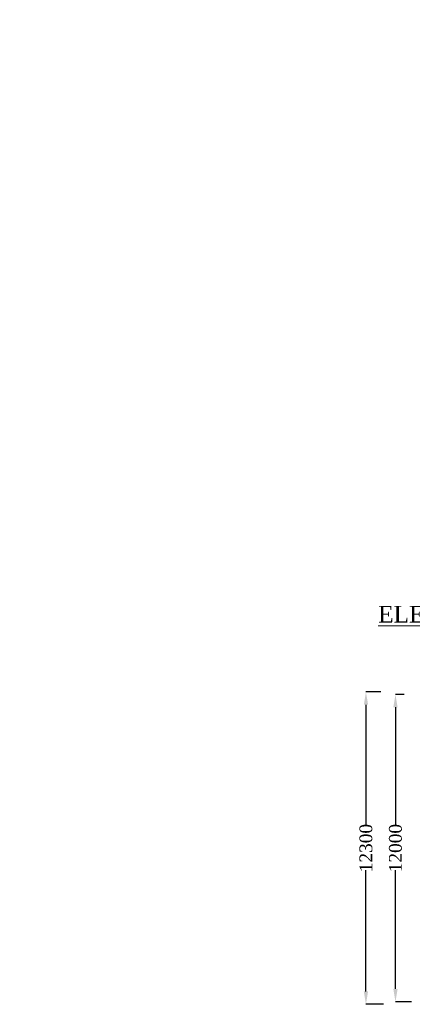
# Model space of a CAD drawing. Header units: millimetres. Extents: x -20950785 to 389010297, y -11535949 to 14056629.
# Tile 407 of 654: x 16420624 to 16451263, y -1516269 to -1439360. Entities that reach past the tile are written whole.
import ezdxf

# ---------------------------------------------------------------- set-up
doc = ezdxf.new("R2010")
doc.units = ezdxf.units.MM
doc.header["$LTSCALE"] = 60
doc.header["$MEASUREMENT"] = 0
doc.styles.add('PDF Arial Bold', font='times.ttf')
doc.styles.add('style1', font='txt.shx', dxfattribs={"height": 1})
doc.dimstyles.get("Standard").update_dxf_attribs({"dimtxt": 400, "dimasz": 215, "dimexe": 0.18, "dimexo": 0.0625, "dimgap": 0.09, "dimtad": 0, "dimtih": 1, "dimtoh": 1, "dimdec": 0, "dimzin": 4, "dimdsep": 46, "dimtxsty": 'Standard', "dimblk": 'OPEN90', "dimcen": 0, "dimadec": 0, "dimazin": 1, "dimtfac": 1, "dimtdec": 0, "dimtix": 1, "dimtofl": 0, "dimtmove": 0, "dimatfit": 3, "dimldrblk": 'OPEN30', "dimfxl": 1, "dimtolj": 1, "dimtzin": 0, "dimarcsym": 0})

# ---------------------------------------------------------------- blocks, each defined once
blk = doc.blocks.new('*D2459')
at = {"color": 0, "linetype": 'Continuous', "lineweight": -2, "ltscale": 2, "transparency": 16777216}
for p, q in [((16448803, -1491869), (16447647, -1491869)), ((16447647, -1492869), (16447647, -1502337)), ((16447647, -1515269), (16447647, -1505802)), ((16449009, -1516269), (16447647, -1516269))]:
    blk.add_line(p, q, dxfattribs=at)
at = {"color": 0, "linetype": 'Continuous', "lineweight": 9, "ltscale": 2, "transparency": 16777216}
for points in [[(16447480, -1492869), (16447814, -1492869), (16447647, -1491869)], [(16447480, -1515269), (16447814, -1515269), (16447647, -1516269)]]:
    blk.add_solid(points, dxfattribs=at)
at = {"layer": 'Defpoints', "color": 0, "linetype": 'Continuous', "lineweight": 9, "ltscale": 2, "transparency": 16777216}
for p in [(16448803, -1491869), (16447647, -1516269), (16449009, -1516269)]:
    blk.add_point(p, dxfattribs=at)
at = {"color": 0, "linetype": 'Continuous', "lineweight": 9, "ltscale": 2, "transparency": 16777216, "insert": (16447647, -1504069), "char_height": 1000, "attachment_point": 5, "rotation": 90, "style": 'PDF Arial Bold'}
blk.add_mtext('\\A1;12300', dxfattribs=at)
blk = doc.blocks.new('*D2460')
at = {"color": 0, "linetype": 'Continuous', "lineweight": -2, "ltscale": 2, "transparency": 16777216}
for p, q in [((16450625, -1492069), (16449950, -1492069)), ((16449951, -1493069), (16449951, -1502337)), ((16449951, -1515069), (16449951, -1505802)), ((16451196, -1516069), (16449950, -1516069))]:
    blk.add_line(p, q, dxfattribs=at)
at = {"color": 0, "linetype": 'Continuous', "lineweight": 9, "ltscale": 2, "transparency": 16777216}
for points in [[(16449784, -1493069), (16450117, -1493069), (16449951, -1492069)], [(16449784, -1515069), (16450117, -1515069), (16449951, -1516069)]]:
    blk.add_solid(points, dxfattribs=at)
at = {"layer": 'Defpoints', "color": 0, "linetype": 'Continuous', "lineweight": 9, "ltscale": 2, "transparency": 16777216}
for p in [(16450625, -1492069), (16449951, -1516069), (16451196, -1516069)]:
    blk.add_point(p, dxfattribs=at)
at = {"color": 0, "linetype": 'Continuous', "lineweight": 9, "ltscale": 2, "transparency": 16777216, "insert": (16449951, -1504069), "char_height": 1000, "attachment_point": 5, "rotation": 90, "style": 'PDF Arial Bold'}
blk.add_mtext('\\A1;12000', dxfattribs=at)

msp = doc.modelspace()

# ---------------------------------------------------------------- texts
at = {"linetype": 'Continuous', "lineweight": 9, "insert": (14548796.31, -1389262.61, -64476.19), "char_height": 10000, "width": 426432.7641, "attachment_point": 1, "style": 'style1'}
msp.add_mtext('\\pi37433.97777;{\\fVerdana|b0|i0|c0|p34;CONSTRUCTION OF HIGH  LEVEL BRIDGE ACROSS \\P\\pi13491.73465;KALIBEDA NALLA IN KM-2/10 ON MAKDI-HIRAPUR ROAD.\\fTimes New Roman|b0|i0|c0|p18;   }', dxfattribs=at)
at = {"linetype": 'Continuous', "lineweight": 9, "attachment_point": 1}
for s, insert, char_height, width in [('\\pi7448.80773;{\\fTimes New Roman|b0|i0|c0|p18;\\LCertified that the boring details  shown are correct.}', (12359942, -1472477.59), 1915.15152, 72153.3279), ('{\\fTimes New Roman|b0|i0|c0|p18;\\L ELEVATION OF ABUTMENT A-1  }', (16448116.63, -1485147.95), 1300, 29360.2006)]:
    msp.add_mtext(s, dxfattribs=dict(at, insert=insert, char_height=char_height, width=width))

# ---------------------------------------------------------------- dimensions: what is measured, and where the dimension line sits
at = {"color": 7, "linetype": 'Continuous', "lineweight": 9, "ltscale": 2}
for base, p1, p2, text, picture, middle in [((16447647.17, -1516269.49), (16448802.67, -1491869.49), (16449008.67, -1516269.49), '12300', '*D2459', (16447647.17, -1504069.49)), ((16449950.67, -1516069.49), (16450624.67, -1492069.49), (16451195.67, -1516069.49), '12000', '*D2460', (16449950.67, -1504069.49))]:
    dim = msp.add_linear_dim(base=base, p1=p1, p2=p2, angle=90, text=text, dimstyle='Standard', override={"dimtxt": 1000, "dimasz": 1000, "dimtxsty": 'PDF Arial Bold', "dimfxl": 300}, dxfattribs=at)
    dim.commit()
    dim.dimension.update_dxf_attribs({"geometry": picture, "text_midpoint": middle, "dimtype": 160, "text_rotation": 90})

doc.saveas('drawing.dxf')
